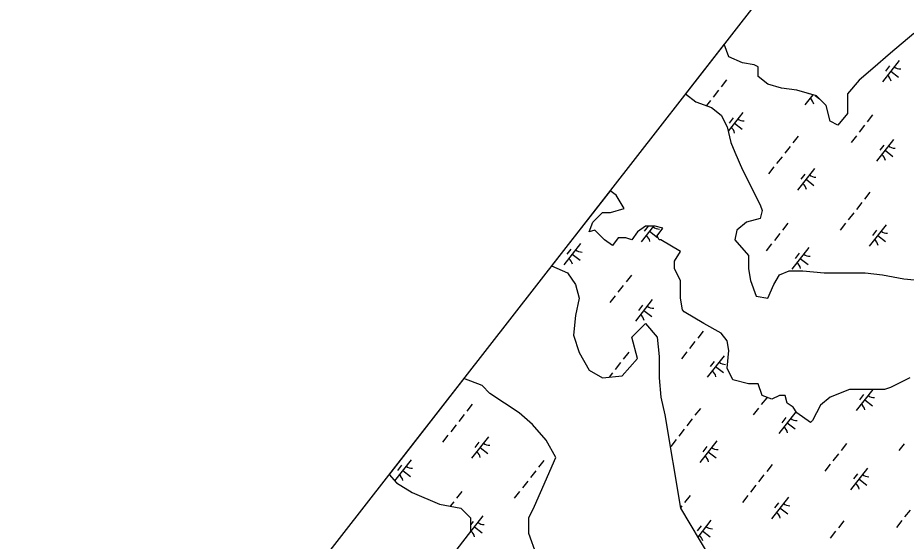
# Model space of a CAD drawing. Extents: x 3896831 to 3918110, y 171006 to 193349.
# Drawn here: x 3902596 to 3904219, y 181821 to 182777 of the extents above; entities that cross this region are included whole.
import ezdxf

# ---------------------------------------------------------------- set-up
doc = ezdxf.new("R2010")
doc.units = 0
doc.layers.add('V-GRID-FRAM', color=7, linetype='Continuous')
doc.layers.add('V-WETL-SWMP', color=7, linetype='Continuous')

msp = doc.modelspace()

# ---------------------------------------------------------------- linework, layer by layer
at = {"layer": 'V-GRID-FRAM'}
msp.add_lwpolyline([(3916044.9, 184610), (3906752.8, 172754.1), (3900055.1, 177809.8), (3909313.3, 189695.8), (3916044.9, 184610)], dxfattribs=at)
at = {"layer": 'V-WETL-SWMP'}
for p, q in [((3904232.5, 182748.2), (3904189.9, 182712.7)), ((3903886.5, 182728.7), (3903816, 182638.2)), ((3903895.2, 182705.6), (3903886.5, 182728.7)), ((3904189.9, 182712.7), (3904157.9, 182684.3)), ((3903920, 182694.9), (3903895.2, 182705.6)), ((3903941.3, 182691.4), (3903920, 182694.9)), ((3904206.2, 182699.3), (3904175.4, 182660)), ((3903948.4, 182687.8), (3903941.3, 182691.4)), ((3903948.4, 182670.1), (3903948.4, 182687.8)), ((3904157.9, 182684.3), (3904133.1, 182663)), ((3904188.4, 182689.1), (3904181, 182679.7)), ((3904190.8, 182679.7), (3904205, 182668.6)), ((3903890.8, 182663.8), (3903880.9, 182651.2)), ((3903966.2, 182655.8), (3903948.4, 182670.1)), ((3904133.1, 182663), (3904111.8, 182638.1)), ((3903876, 182644.9), (3903866.1, 182632.4)), ((3903991, 182648.7), (3903966.2, 182655.8)), ((3904019.4, 182645.2), (3903991, 182648.7)), ((3904055, 182634.5), (3904019.4, 182645.2)), ((3903816, 182638.2), (3903834.8, 182623.9)), ((3904048.5, 182636.5), (3904034, 182618)), ((3904040.5, 182638.9), (3904039.6, 182637.8)), ((3904052.6, 182635.2), (3904060.3, 182629.2)), ((3904072.7, 182616.8), (3904055, 182634.5)), ((3904111.8, 182638.1), (3904111.8, 182602.6)), ((3903834.8, 182623.9), (3903863.2, 182613.2)), ((3903861.2, 182626.1), (3903853.9, 182616.7)), ((3903863.2, 182613.2), (3903881, 182599)), ((3904079.8, 182588.4), (3904072.7, 182616.8)), ((3903881, 182599), (3903891.6, 182577.7)), ((3903920.5, 182604.4), (3903893.5, 182570)), ((3904111.8, 182602.6), (3904094, 182581.2)), ((3904157.6, 182599.6), (3904147.7, 182587)), ((3903902.7, 182594.2), (3903895.3, 182584.8)), ((3903905.1, 182584.8), (3903919.3, 182573.7)), ((3904094, 182581.2), (3904079.8, 182588.4)), ((3904142.7, 182580.7), (3904132.9, 182568.1)), ((3903891.6, 182577.7), (3903898.7, 182549.3)), ((3903898.7, 182549.3), (3903905.8, 182531.5)), ((3904021.7, 182561.2), (3904011.8, 182548.6)), ((3904127.9, 182561.8), (3904118.1, 182549.2)), ((3904195.8, 182554.8), (3904164.9, 182515.4)), ((3903905.8, 182531.5), (3903920, 182499.5)), ((3904006.9, 182542.3), (3903997, 182529.7)), ((3904178, 182544.6), (3904170.6, 182535.1)), ((3904180.3, 182535.1), (3904194.5, 182524)), ((3903992.1, 182523.4), (3903982.2, 182510.9)), ((3903920, 182499.5), (3903952, 182435.6)), ((3903977.3, 182504.6), (3903967.4, 182492)), ((3904051.4, 182501.8), (3904020.6, 182462.5)), ((3904033.6, 182491.6), (3904026.2, 182482.2)), ((3904036, 182482.1), (3904050.2, 182471)), ((3903677.9, 182460.9), (3903571.2, 182324)), ((3903689.3, 182453.4), (3903677.9, 182460.9)), ((3903703.5, 182428.5), (3903689.3, 182453.4)), ((3904152.6, 182458.6), (3904142.8, 182446)), ((3903952, 182435.6), (3903955.5, 182424.9)), ((3904137.8, 182439.7), (3904128, 182427.1)), ((3903646.7, 182403.6), (3903664.4, 182421.4)), ((3903664.4, 182421.4), (3903678.6, 182421.4)), ((3903678.6, 182421.4), (3903703.5, 182428.5)), ((3903955.5, 182424.9), (3903952, 182410.7)), ((3904123, 182420.8), (3904113.1, 182408.2)), ((3903639.6, 182385.9), (3903646.7, 182403.6)), ((3903927.1, 182403.6), (3903909.4, 182389.4)), ((3903952, 182410.7), (3903927.1, 182403.6)), ((3904002.7, 182402.1), (3903992.9, 182389.5)), ((3904108.2, 182401.9), (3904098.3, 182389.4)), ((3903650.2, 182389.4), (3903639.6, 182385.9)), ((3903668, 182371.7), (3903650.2, 182389.4)), ((3903728.3, 182385.9), (3903717.7, 182371.7)), ((3903742.5, 182396.5), (3903728.3, 182385.9)), ((3903757.6, 182396.5), (3903734.9, 182367.6)), ((3903747.8, 182396.5), (3903740.5, 182387.3)), ((3903760.3, 182396.5), (3903742.5, 182396.5)), ((3903750.3, 182387.2), (3903764.4, 182376.1)), ((3903774.5, 182393), (3903760.3, 182396.5)), ((3903763.8, 182378.8), (3903774.5, 182393)), ((3903909.4, 182389.4), (3903905.8, 182371.7)), ((3904182.3, 182399.2), (3904151.5, 182359.9)), ((3904164.6, 182389), (3904157.2, 182379.6)), ((3903682.2, 182361), (3903668, 182371.7)), ((3903692.8, 182375.2), (3903682.2, 182361)), ((3903707, 182375.2), (3903692.8, 182375.2)), ((3903717.7, 182371.7), (3903707, 182375.2)), ((3903767.4, 182371.7), (3903763.8, 182378.8)), ((3903770.9, 182371.7), (3903767.4, 182371.7)), ((3903806.4, 182350.3), (3903770.9, 182371.7)), ((3903905.8, 182371.7), (3903930.7, 182343.2)), ((3903987.9, 182383.2), (3903978.1, 182370.6)), ((3904166.9, 182379.5), (3904181.1, 182368.4)), ((3903624.3, 182365), (3903593.5, 182325.6)), ((3903606.5, 182354.8), (3903599.1, 182345.3)), ((3903973.1, 182364.3), (3903963.3, 182351.7)), ((3904041, 182357.3), (3904010.1, 182317.9)), ((3903608.9, 182345.3), (3903623.1, 182334.2)), ((3903795.8, 182332.6), (3903806.4, 182350.3)), ((3903930.7, 182343.2), (3903930.7, 182318.4)), ((3904023.2, 182347.1), (3904015.8, 182337.6)), ((3904025.5, 182337.6), (3904039.7, 182326.5)), ((3903571.2, 182324), (3903600.5, 182311.3)), ((3903795.8, 182318.4), (3903795.8, 182332.6)), ((3903600.5, 182311.3), (3903614.7, 182290)), ((3903717, 182307.2), (3903707.2, 182294.6)), ((3903806.4, 182297.1), (3903795.8, 182318.4)), ((3903930.7, 182318.4), (3903934.2, 182297.1)), ((3903976.8, 182290), (3903987.5, 182307.7)), ((3903987.5, 182307.7), (3904005.2, 182314.8)), ((3904005.2, 182314.8), (3904030.1, 182314.8)), ((3904030.1, 182314.8), (3904069.2, 182311.3)), ((3904069.2, 182311.3), (3904143.7, 182311.3)), ((3904143.7, 182311.3), (3904175.7, 182307.7)), ((3904175.7, 182307.7), (3904214.7, 182300.6)), ((3903614.7, 182290), (3903621.8, 182265.1)), ((3903702.2, 182288.3), (3903692.3, 182275.7)), ((3903806.4, 182265.1), (3903806.4, 182297.1)), ((3903934.2, 182297.1), (3903944.9, 182268.6)), ((3903966.2, 182265.1), (3903976.8, 182290)), ((3904214.7, 182300.6), (3904246.7, 182297.1)), ((3903621.8, 182265.1), (3903614.7, 182233.1)), ((3903687.4, 182269.4), (3903677.5, 182256.8)), ((3903755.2, 182262.4), (3903724.4, 182223)), ((3903810, 182243.8), (3903806.4, 182265.1)), ((3903944.9, 182268.6), (3903966.2, 182265.1)), ((3903737.4, 182252.2), (3903730, 182242.7)), ((3903739.8, 182242.7), (3903754, 182231.6)), ((3903813.5, 182240.2), (3903810, 182243.8)), ((3903849, 182218.9), (3903813.5, 182240.2)), ((3903614.7, 182233.1), (3903611.2, 182197.6)), ((3903717.7, 182194), (3903742.5, 182218.9)), ((3903742.5, 182218.9), (3903763.8, 182194)), ((3903881, 182201.2), (3903849, 182218.9)), ((3903611.2, 182197.6), (3903621.8, 182165.6)), ((3903728.3, 182155), (3903717.7, 182194)), ((3903763.8, 182194), (3903767.4, 182158.5)), ((3903847.9, 182204.6), (3903838.1, 182192)), ((3903891.6, 182186.9), (3903881, 182201.2)), ((3903833.1, 182185.7), (3903823.3, 182173.1)), ((3903895.2, 182169.2), (3903891.6, 182186.9)), ((3903621.8, 182165.6), (3903639.6, 182133.7)), ((3903712.1, 182166.2), (3903702.2, 182153.6)), ((3903767.4, 182158.5), (3903767.4, 182119.4)), ((3903818.3, 182166.8), (3903808.5, 182154.2)), ((3903886.1, 182159.7), (3903855.3, 182120.4)), ((3903891.6, 182137.2), (3903895.2, 182169.2)), ((3903697.3, 182147.3), (3903687.4, 182134.7)), ((3903699.9, 182123), (3903728.3, 182155)), ((3903868.4, 182149.6), (3903861, 182140.1)), ((3903639.6, 182133.7), (3903664.4, 182119.4)), ((3903682.5, 182128.4), (3903676.4, 182120.6)), ((3903870.7, 182140.1), (3903884.9, 182129)), ((3903902.3, 182115.9), (3903891.6, 182137.2)), ((3903410.9, 182118.1), (3903274.3, 181942.8)), ((3903444.3, 182105.2), (3903410.9, 182118.1)), ((3903664.4, 182119.4), (3903699.9, 182123)), ((3903767.4, 182119.4), (3903770.9, 182083.9)), ((3903930.7, 182108.8), (3903902.3, 182115.9)), ((3903948.4, 182108.8), (3903930.7, 182108.8)), ((3903955.5, 182087.5), (3903948.4, 182108.8)), ((3904225.4, 182119.4), (3904189.9, 182101.7)), ((3903458.5, 182091), (3903444.3, 182105.2)), ((3904115.3, 182098.1), (3904079.8, 182083.9)), ((3904179.2, 182098.1), (3904115.3, 182098.1)), ((3904157.7, 182098.1), (3904127.6, 182059.7)), ((3904189.9, 182101.7), (3904179.2, 182098.1)), ((3903511.7, 182055.5), (3903458.5, 182091)), ((3903770.9, 182083.9), (3903778, 182052)), ((3903964.1, 182083.1), (3903954.2, 182070.5)), ((3903973.3, 182080.4), (3903955.5, 182087.5)), ((3903987.5, 182087.5), (3903973.3, 182080.4)), ((3903998.1, 182087.5), (3903987.5, 182087.5)), ((3904001.7, 182073.3), (3903998.1, 182087.5)), ((3904079.8, 182083.9), (3904062.1, 182069.7)), ((3904140.7, 182088.9), (3904133.3, 182079.4)), ((3904143, 182079.4), (3904157.2, 182068.3)), ((3903426.4, 182071.3), (3903416.5, 182058.7)), ((3903843, 182063.6), (3903833.1, 182051)), ((3903949.3, 182064.2), (3903939.4, 182051.6)), ((3904012.3, 182066.2), (3904001.7, 182073.3)), ((3904019.4, 182055.5), (3904012.3, 182066.2)), ((3904062.1, 182069.7), (3904047.8, 182041.3)), ((3903411.6, 182052.4), (3903401.7, 182039.8)), ((3903536.6, 182034.2), (3903511.7, 182055.5)), ((3903778, 182052), (3903806.4, 181881.4)), ((3903828.2, 182044.7), (3903818.3, 182032.1)), ((3904017.1, 182057.1), (3903986.2, 182017.8)), ((3903999.3, 182046.9), (3903991.9, 182037.5)), ((3904044.3, 182037.7), (3904019.4, 182055.5)), ((3903396.8, 182033.5), (3903386.9, 182020.9)), ((3903561.4, 182005.8), (3903536.6, 182034.2)), ((3904001.6, 182037.5), (3904015.8, 182026.4)), ((3904047.8, 182041.3), (3904044.3, 182037.7)), ((3903382, 182014.6), (3903372.1, 182002)), ((3903456.1, 182011.9), (3903425.2, 181972.5)), ((3903813.4, 182025.8), (3903803.5, 182013.2)), ((3903438.3, 182001.7), (3903430.9, 181992.2)), ((3903579.2, 181973.8), (3903561.4, 182005.8)), ((3903798.6, 182006.9), (3903788.7, 181994.3)), ((3903872.7, 182004.2), (3903841.9, 181964.8)), ((3904109.8, 181999.3), (3904099.9, 181986.8)), ((3904215.2, 181999.2), (3904205.4, 181986.6)), ((3903440.7, 181992.2), (3903454.8, 181981.1)), ((3903854.9, 181994), (3903847.5, 181984.5)), ((3903857.3, 181984.5), (3903871.5, 181973.4)), ((3904095, 181980.5), (3904085.1, 181967.9)), ((3903314.7, 181969.9), (3903284.6, 181931.5)), ((3903557.3, 181968.7), (3903547.4, 181956.1)), ((3903550.8, 181909.9), (3903579.2, 181973.8)), ((3903296.9, 181959.7), (3903289.5, 181950.3)), ((3903299.3, 181950.3), (3903313.4, 181939.1)), ((3903542.5, 181949.8), (3903532.6, 181937.2)), ((3903973.9, 181961), (3903964.1, 181948.4)), ((3904080.2, 181961.6), (3904070.3, 181949)), ((3904148, 181954.5), (3904117.1, 181915.2)), ((3903274.3, 181942.8), (3903288.1, 181927.6)), ((3903527.7, 181930.9), (3903517.8, 181918.3)), ((3903959.1, 181942.1), (3903949.3, 181929.5)), ((3904130.2, 181944.3), (3904122.8, 181934.9)), ((3904132.6, 181934.9), (3904146.7, 181923.7)), ((3903288.1, 181927.6), (3903316.5, 181909.9)), ((3903944.3, 181923.2), (3903934.5, 181910.6)), ((3903316.5, 181909.9), (3903366.2, 181888.5)), ((3903407.4, 181912.1), (3903397.5, 181899.5)), ((3903512.9, 181912), (3903503, 181899.4)), ((3903540.1, 181885), (3903550.8, 181909.9)), ((3903824.1, 181904.4), (3903814.2, 181891.8)), ((3903929.5, 181904.3), (3903919.6, 181891.7)), ((3904003.7, 181901.6), (3903972.8, 181862.2)), ((3903366.2, 181888.5), (3903405.2, 181881.4)), ((3903392.6, 181893.2), (3903386.1, 181884.9)), ((3903405.2, 181881.4), (3903423, 181863.7)), ((3903529.5, 181863.7), (3903540.1, 181885)), ((3903809.3, 181885.5), (3903806.4, 181881.9)), ((3903806.4, 181881.4), (3903859.7, 181792.6)), ((3903985.9, 181891.4), (3903978.5, 181881.9)), ((3903988.2, 181881.9), (3904002.4, 181870.8)), ((3903445.6, 181867.3), (3903414.8, 181828)), ((3904225.9, 181877.8), (3904216, 181865.3)), ((3903423, 181863.7), (3903423, 181838.8)), ((3903427.8, 181857.1), (3903423, 181850.9)), ((3903529.5, 181835.3), (3903529.5, 181863.7)), ((3903844.5, 181849.4), (3903837.1, 181840)), ((3903862.3, 181859.6), (3903838, 181828.7)), ((3904104.9, 181858.4), (3904095, 181845.8)), ((3904211.1, 181859), (3904201.2, 181846.4)), ((3903423, 181838.8), (3903398.1, 181806.8)), ((3903430.2, 181847.6), (3903444.4, 181836.5)), ((3903543.7, 181796.2), (3903529.5, 181835.3)), ((3903846.8, 181839.9), (3903861, 181828.8)), ((3904090, 181839.5), (3904080.2, 181826.9))]:
    msp.add_line(p, q, dxfattribs=at)
for centre, start, end in [((3904208, 182701.3), 231.1403, 272.6839), ((3904174, 182657.8), 11.1403, 52.6839), ((3904032.6, 182615.8), 11.1403, 52.6839), ((3903922.3, 182606.3), 231.1403, 272.6839), ((3903888.2, 182562.9), 11.1403, 52.6839), ((3904197.6, 182556.7), 231.1403, 272.6839), ((3904163.5, 182513.2), 11.1403, 52.6839), ((3904053.2, 182503.7), 231.1403, 272.6839), ((3904019.2, 182460.3), 11.1403, 52.6839), ((3903767.5, 182408.8), 231.1403, 272.6839), ((3904184.1, 182401.1), 231.1403, 272.6839), ((3903733.4, 182365.4), 11.1403, 52.6839), ((3904150.1, 182357.7), 11.1403, 52.6839), ((3903626.1, 182366.9), 231.1403, 272.6839), ((3903592, 182323.4), 11.1403, 52.6839), ((3904042.8, 182359.2), 231.1403, 272.6839), ((3904008.7, 182315.7), 11.1403, 52.6839), ((3903757, 182264.3), 231.1403, 272.6839), ((3903723, 182220.8), 11.1403, 52.6839), ((3903612.7, 182211.3), 269.1999, 272.6839), ((3903888, 182161.7), 231.1403, 272.6839), ((3903853.9, 182118.2), 11.1403, 52.6839), ((3904160.3, 182101), 231.1403, 272.6839), ((3904126.2, 182057.5), 11.1403, 52.6839), ((3904018.9, 182059.1), 231.1403, 272.6839), ((3903984.8, 182015.6), 11.1403, 52.6839), ((3903457.9, 182013.8), 231.1403, 272.6839), ((3903423.8, 181970.3), 11.1403, 52.6839), ((3903874.5, 182006.1), 231.1403, 272.6839), ((3903840.5, 181962.6), 11.1403, 52.6839), ((3903316.5, 181971.8), 231.1403, 272.6839), ((3903282.4, 181928.4), 11.1403, 52.6839), ((3904149.8, 181956.4), 231.1403, 272.6839), ((3904115.7, 181913), 11.1403, 52.6839), ((3904005.5, 181903.5), 231.1403, 272.6839), ((3903971.4, 181860), 11.1403, 52.6839), ((3903447.4, 181869.2), 231.1403, 272.6839), ((3903413.3, 181825.8), 11.1403, 52.6839), ((3903864.1, 181861.5), 231.1403, 272.6839), ((3903830, 181818.1), 11.1403, 52.6839)]:
    msp.add_arc(centre, 17.6, start, end, dxfattribs=at)

doc.saveas('drawing.dxf')
